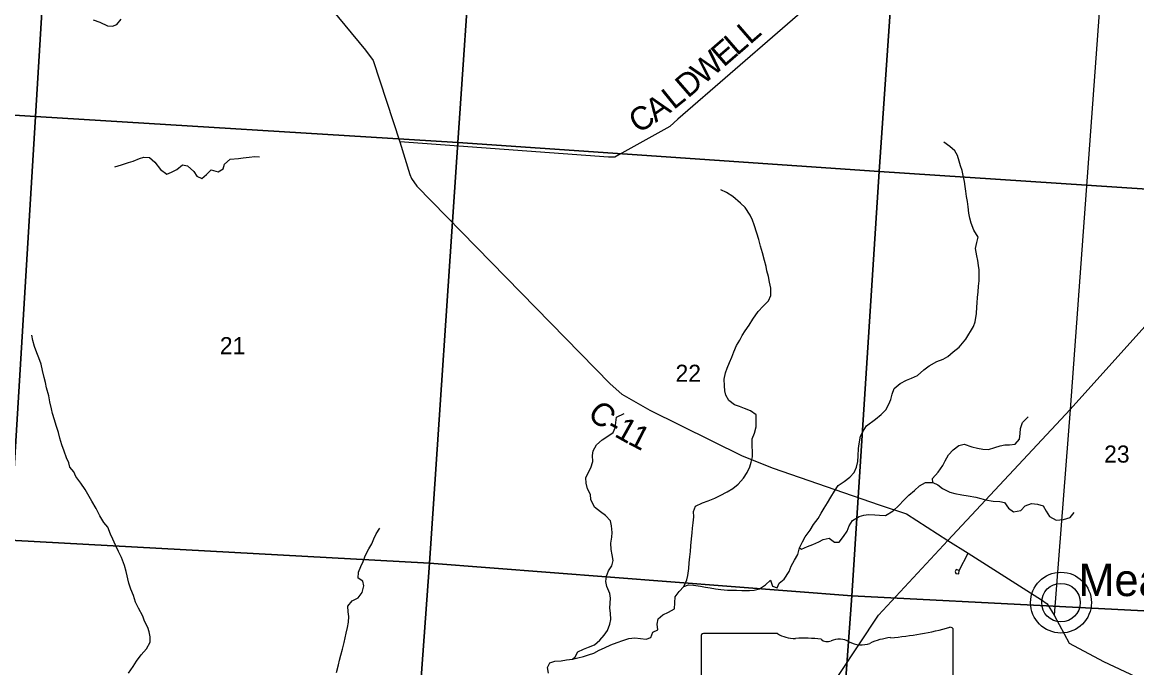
# Model space of a CAD drawing. Extents: x 0 to 42.5, y 0 to 22.
# Drawn here: x 3.26 to 4.623, y 16.805 to 17.595 of the extents above; entities that cross this region are included whole.
import ezdxf

# ---------------------------------------------------------------- set-up
doc = ezdxf.new("R2010")
doc.units = 0
for name, color, linetype in [('GM_X_County_Road', 7, 'Continuous'), ('GM_X_County_Road_Text', 7, 'Continuous'), ('GM_X_Minor_River', 7, 'Continuous'), ('GM_X_Section', 7, 'Continuous'), ('GM_X_Section_Text', 7, 'Continuous'), ('GM_X_State_Route', 7, 'Continuous'), ('GM_X_State_Shield', 7, 'Continuous'), ('GM_X_Township_Road', 7, 'Continuous'), ('GM_X_Township_Road_Text', 7, 'Continuous'), ('GM_X_Unincorporated', 7, 'Continuous'), ('GM_X_Unincorporated_Location', 7, 'Continuous'), ('GM_X_Unincorporated_Text', 7, 'Continuous')]:
    doc.layers.add(name, color=color, linetype=linetype)

msp = doc.modelspace()

# ---------------------------------------------------------------- linework, layer by layer
at = {"layer": 'GM_X_County_Road'}
for points in [[(3.0446, 18.0046), (3.3043, 17.9885), (3.3279, 17.987), (3.6797, 17.5605), (3.6891, 17.5481), (3.7217, 17.4484), (3.7336, 17.4084), (3.7356, 17.4035), (3.7422, 17.394), (3.9787, 17.1521), (3.993, 17.1395), (4.0273, 17.1197), (4.1403, 17.0641), (4.1781, 17.0488), (4.3078, 17.0039), (4.3411, 16.9928), (4.3916, 16.9605)], [(4.3916, 16.9605), (4.4164, 16.9448), (4.5062, 16.8879), (4.5132, 16.8827), (4.5216, 16.8691), (4.5401, 16.8346), (4.582, 16.8121), (4.7708, 16.7235), (4.8944, 16.6613), (4.9176, 16.6499), (4.9257, 16.6443), (4.947, 16.6222)]]:
    msp.add_lwpolyline(points, dxfattribs=at)
at = {"layer": 'GM_X_Minor_River'}
for points in [[(3.3466, 17.5978), (3.3545, 17.5947), (3.3638, 17.5903), (3.3699, 17.5901), (3.3754, 17.5921), (3.3807, 17.5986)], [(4.3942, 17.4425), (4.3867, 17.4481)], [(4.0687, 16.9041), (4.0747, 16.9061), (4.0806, 16.9055), (4.0891, 16.9043), (4.0954, 16.9031), (4.101, 16.9022), (4.1075, 16.901), (4.1143, 16.9004), (4.1221, 16.8997), (4.1277, 16.8997), (4.1334, 16.8995), (4.1399, 16.8991), (4.149, 16.8992), (4.1547, 16.8995), (4.1613, 16.901), (4.1689, 16.9061), (4.175, 16.9119), (4.1774, 16.9043), (4.1831, 16.9024), (4.1856, 16.9081), (4.1915, 16.913), (4.1978, 16.9224), (4.2003, 16.9291), (4.2041, 16.9361), (4.2082, 16.9433), (4.2105, 16.9513), (4.2138, 16.9588), (4.2174, 16.9649), (4.2233, 16.973), (4.2275, 16.98), (4.2333, 16.9874), (4.2367, 16.994), (4.2405, 17.0001), (4.2444, 17.0065), (4.2488, 17.0135), (4.2533, 17.0209), (4.2577, 17.0275), (4.265, 17.0326), (4.2718, 17.0379), (4.277, 17.0436), (4.2801, 17.05), (4.2816, 17.057), (4.282, 17.0639), (4.2823, 17.073), (4.2831, 17.0785), (4.2848, 17.088), (4.2881, 17.0942), (4.2921, 17.1009), (4.3031, 17.1088), (4.3102, 17.1146), (4.3157, 17.1205), (4.3197, 17.1273), (4.3221, 17.133), (4.3238, 17.1394), (4.3261, 17.1465), (4.3334, 17.1527), (4.341, 17.1568), (4.3472, 17.1589), (4.3546, 17.1624), (4.3623, 17.1692), (4.3689, 17.1741), (4.3784, 17.1796), (4.386, 17.1824), (4.3919, 17.1854), (4.3984, 17.1912), (4.4056, 17.1971), (4.4138, 17.2067), (4.423, 17.2222), (4.4251, 17.2281), (4.4267, 17.2384), (4.4273, 17.2458), (4.4277, 17.2513), (4.4282, 17.2577), (4.4288, 17.2648), (4.4294, 17.2716), (4.43, 17.2781), (4.4302, 17.2849), (4.4301, 17.2916), (4.4293, 17.2971), (4.4284, 17.3032), (4.427, 17.3089), (4.4257, 17.3178), (4.4271, 17.325), (4.4288, 17.3317), (4.4237, 17.3404), (4.4204, 17.349), (4.4187, 17.3549), (4.4174, 17.3612), (4.4167, 17.3688), (4.4156, 17.3753), (4.4147, 17.3814), (4.4138, 17.388), (4.4129, 17.3937), (4.412, 17.3998), (4.4103, 17.407), (4.4092, 17.4133), (4.4074, 17.419), (4.4055, 17.4246), (4.4036, 17.4318), (4.4001, 17.4375), (4.3942, 17.4425)], [(3.373, 17.4179), (3.3813, 17.4201), (3.3895, 17.4229), (3.3954, 17.4246), (3.403, 17.4278), (3.4085, 17.4298), (3.4153, 17.4294), (3.4217, 17.4235), (3.4287, 17.4145), (3.4364, 17.4089), (3.4423, 17.4112), (3.4486, 17.4144), (3.4556, 17.4204), (3.4619, 17.419), (3.4696, 17.4121), (3.4731, 17.4064), (3.4794, 17.4037), (3.4851, 17.4082), (3.4906, 17.4143), (3.4995, 17.4117), (3.5054, 17.4155), (3.507, 17.421), (3.5142, 17.427), (3.5242, 17.4279), (3.5299, 17.4287), (3.5373, 17.4296), (3.544, 17.4303), (3.55, 17.43)], [(4.1736, 17.2767), (4.1723, 17.2835), (4.1705, 17.2904), (4.1694, 17.2959), (4.1675, 17.3031), (4.1651, 17.3124), (4.1627, 17.3208), (4.1605, 17.3288), (4.1583, 17.3366), (4.1547, 17.3467), (4.1529, 17.3526), (4.1501, 17.3587), (4.144, 17.3679), (4.138, 17.3734), (4.1286, 17.3813), (4.1209, 17.3865), (4.1142, 17.3896)], [(3.9035, 16.798), (3.9021, 16.8048), (3.9048, 16.8107), (3.9112, 16.8125), (3.919, 16.8132), (3.9254, 16.8142), (3.9328, 16.8149), (3.9391, 16.8167), (3.9461, 16.8182), (3.9522, 16.8203), (3.9586, 16.8225), (3.9655, 16.8259), (3.9718, 16.8291), (3.9794, 16.8326), (3.9875, 16.8356), (3.9942, 16.8379), (4.0016, 16.8405), (4.0088, 16.841), (4.016, 16.8402), (4.0228, 16.8396), (4.0285, 16.8418), (4.031, 16.8481), (4.0371, 16.8511), (4.0362, 16.8581), (4.0373, 16.8646), (4.0432, 16.8693), (4.0501, 16.8725), (4.0575, 16.8766), (4.0579, 16.884), (4.0583, 16.8912), (4.0633, 16.898), (4.0687, 16.9041), (4.0725, 16.912), (4.0737, 16.9177), (4.0749, 16.9259), (4.0755, 16.9329), (4.0761, 16.9403), (4.0769, 16.947), (4.0775, 16.9538), (4.0783, 16.9624), (4.0791, 16.9696), (4.0795, 16.9753), (4.0801, 16.9819), (4.0809, 16.9893), (4.0806, 16.9958), (4.0833, 17.0022), (4.0916, 17.0066), (4.0987, 17.0088), (4.1066, 17.0122), (4.1131, 17.0154), (4.1217, 17.0199), (4.1287, 17.0242), (4.1352, 17.0293), (4.1418, 17.0365), (4.1462, 17.0436), (4.1495, 17.0505), (4.1512, 17.0562), (4.153, 17.0626), (4.1527, 17.0693), (4.1523, 17.0757), (4.1526, 17.0847), (4.1551, 17.0919), (4.1574, 17.0996), (4.1572, 17.1074), (4.1573, 17.1141), (4.1503, 17.1191), (4.1431, 17.122), (4.1371, 17.1243), (4.1308, 17.1266), (4.1237, 17.1318), (4.1201, 17.1381), (4.119, 17.1436), (4.1185, 17.1497), (4.1181, 17.1577), (4.1199, 17.1656), (4.122, 17.1715), (4.1247, 17.1783), (4.1274, 17.1846), (4.1301, 17.1914), (4.1334, 17.199), (4.1372, 17.2054), (4.1404, 17.2111), (4.1439, 17.217), (4.1489, 17.2238), (4.1533, 17.2312), (4.1596, 17.2405), (4.1659, 17.2471), (4.1725, 17.2537), (4.1752, 17.2601), (4.1751, 17.2691), (4.1736, 17.2767)], [(3.3897, 16.798), (3.3954, 16.806), (3.3994, 16.8126), (3.4052, 16.8205), (3.4115, 16.8279), (3.4161, 16.8359), (3.4163, 16.8423), (3.4148, 16.8484), (3.4133, 16.8539), (3.4094, 16.8614), (3.4072, 16.8678), (3.4017, 16.8776), (3.3984, 16.885), (3.3959, 16.893), (3.3926, 16.9008), (3.3902, 16.9081), (3.3868, 16.9225), (3.3848, 16.9299), (3.3811, 16.9397), (3.3773, 16.9469), (3.3738, 16.9547), (3.3706, 16.962), (3.3676, 16.9679), (3.3644, 16.9765), (3.3597, 16.9822), (3.3548, 16.9906), (3.3502, 16.9995), (3.3447, 17.0087), (3.3415, 17.0142), (3.3367, 17.0226), (3.3314, 17.0306), (3.3252, 17.0388), (3.3228, 17.0446), (3.3181, 17.0501), (3.3166, 17.0556), (3.3138, 17.0615), (3.3108, 17.0699), (3.308, 17.0775), (3.3056, 17.0855), (3.3039, 17.0926), (3.3011, 17.1013), (3.2993, 17.108), (3.2969, 17.116), (3.2954, 17.1215), (3.2935, 17.1299), (3.2921, 17.1373), (3.2895, 17.1472), (3.288, 17.1537), (3.2865, 17.16), (3.2843, 17.1685), (3.2828, 17.1761), (3.2802, 17.1838), (3.2776, 17.1899), (3.2748, 17.1979), (3.2726, 17.2051), (3.2715, 17.2118)], [(3.9328, 16.8149), (3.9359, 16.8181), (3.9391, 16.8241), (3.9462, 16.8273), (3.9521, 16.8298), (3.9595, 16.8328), (3.9663, 16.8382), (3.9715, 16.8443), (3.9753, 16.8503), (3.9784, 16.8579), (3.9794, 16.8636), (3.9792, 16.8714), (3.9783, 16.8777), (3.9787, 16.8838), (3.9793, 16.8898), (3.9782, 16.8953), (3.9745, 16.9039), (3.9736, 16.91), (3.9744, 16.9165), (3.9769, 16.9233), (3.9807, 16.9294), (3.9823, 16.9358), (3.981, 16.9428), (3.9799, 16.9495), (3.9795, 16.9569), (3.9807, 16.9645), (3.981, 16.9702), (3.9804, 16.9782), (3.979, 16.9845), (3.9729, 16.9908), (3.9671, 16.9954), (3.9595, 17.0013), (3.9552, 17.0105), (3.9547, 17.0168), (3.9512, 17.0238), (3.9495, 17.0307), (3.9491, 17.0371), (3.9518, 17.043), (3.9551, 17.0492), (3.9574, 17.0572), (3.9573, 17.0642), (3.9581, 17.0703), (3.9621, 17.0773), (3.9689, 17.0834), (3.9758, 17.0879), (3.9826, 17.0926), (3.985, 17.0983), (3.9865, 17.1112), (3.996, 17.1157)], [(4.3735, 17.0312), (4.3728, 17.0363), (4.3799, 17.044), (4.3858, 17.0522), (4.3883, 17.0579), (4.3927, 17.0653), (4.3982, 17.0715), (4.4053, 17.0766), (4.4117, 17.0781), (4.4212, 17.0751), (4.428, 17.0734), (4.4344, 17.072), (4.4416, 17.0716), (4.4492, 17.074), (4.4557, 17.0764), (4.4614, 17.0775), (4.467, 17.0775), (4.4742, 17.0782), (4.4794, 17.0843), (4.4802, 17.0915), (4.4804, 17.0976), (4.4829, 17.105), (4.49, 17.1118)], [(4.2105, 16.9513), (4.2126, 16.9499), (4.22, 16.9529), (4.2266, 16.9555), (4.2338, 16.9587), (4.2393, 16.9615), (4.2467, 16.9634), (4.2533, 16.9584), (4.259, 16.9585), (4.2642, 16.9654), (4.2688, 16.9718), (4.2711, 16.9784), (4.2753, 16.985), (4.2831, 16.9899), (4.289, 16.9914), (4.2947, 16.992), (4.3024, 16.9917), (4.3083, 16.9915), (4.3153, 16.9911), (4.325, 16.9967), (4.3319, 17.0033), (4.3378, 17.0097), (4.3439, 17.0158), (4.3509, 17.0214), (4.357, 17.0271), (4.3646, 17.0314), (4.3735, 17.0312), (4.3796, 17.0283), (4.3854, 17.0239), (4.3943, 17.0194), (4.4004, 17.0179), (4.4087, 17.0163), (4.4166, 17.0149), (4.4261, 17.0133), (4.432, 17.0118), (4.438, 17.0102), (4.4471, 17.0085), (4.4553, 17.008), (4.4609, 17.0068), (4.4658, 17), (4.472, 16.9956), (4.4811, 16.997), (4.4863, 17.0027), (4.4939, 17.0055), (4.5013, 17.0047), (4.5083, 17.0026), (4.512, 16.9964), (4.516, 16.9896), (4.5243, 16.9853), (4.533, 16.9859), (4.5413, 16.9883), (4.5463, 16.9945)], [(3.6442, 16.7989), (3.6465, 16.8083), (3.6477, 16.8139), (3.6492, 16.8201), (3.6512, 16.8275), (3.6533, 16.8355), (3.6545, 16.841), (3.6558, 16.8469), (3.6576, 16.8539), (3.6586, 16.8605), (3.6592, 16.8672), (3.6584, 16.8729), (3.6581, 16.8799), (3.6631, 16.8864), (3.6705, 16.8901), (3.6754, 16.8965), (3.6774, 16.9047), (3.6763, 16.9104), (3.6704, 16.9141), (3.671, 16.9215), (3.6739, 16.9285), (3.6766, 16.9347), (3.6793, 16.9414), (3.6837, 16.9503), (3.6872, 16.9563), (3.6897, 16.9624), (3.6926, 16.9685), (3.6971, 16.9756)]]:
    msp.add_lwpolyline(points, dxfattribs=at)
at = {"layer": 'GM_X_Section'}
for points in [[(2.7838, 18.0227), (3.3069, 17.9921), (3.276, 17.4794), (2.7519, 17.512)], [(3.3069, 17.9921), (3.8276, 17.9603), (3.7924, 17.4474), (3.276, 17.4794)], [(3.8276, 17.9603), (4.343, 17.9222), (4.3076, 17.4121), (3.7924, 17.4474)], [(4.343, 17.9222), (4.8591, 17.8906), (4.821, 17.3784), (4.3076, 17.4121)], [(2.7519, 17.512), (3.276, 17.4794), (3.2447, 16.9606), (2.7205, 16.9974)], [(3.276, 17.4794), (3.7924, 17.4474), (3.7577, 16.9327), (3.2447, 16.9606)], [(3.7924, 17.4474), (4.3076, 17.4121), (4.2742, 16.8925), (3.7577, 16.9327)], [(4.3076, 17.4121), (4.821, 17.3784), (4.7823, 16.8664), (4.2742, 16.8925)], [(3.7577, 16.9327), (3.7198, 16.4108), (3.2094, 16.4499), (3.2447, 16.9606)], [(4.2742, 16.8925), (4.2367, 16.3778), (3.7198, 16.4108), (3.7577, 16.9327)], [(4.2742, 16.8925), (4.7823, 16.8664), (4.7433, 16.3482), (4.2367, 16.3778)]]:
    msp.add_lwpolyline(points, close=True, dxfattribs=at)
at = {"layer": 'GM_X_State_Route'}
msp.add_lwpolyline([(3.7269, 15.9734), (4.1214, 16.5882), (4.1404, 16.6173), (4.307, 16.8691), (4.3916, 16.9605), (4.5415, 17.1208), (4.6327, 17.2223), (4.6462, 17.237), (5.0398, 17.5223), (5.3632, 17.7531)], dxfattribs=at)
at = {"layer": 'GM_X_State_Shield'}
for p, q in [((4.1833, 16.8464), (4.093, 16.8464)), ((4.3982, 16.7531), (4.3982, 16.851)), ((4.09, 16.8431), (4.09, 16.656))]:
    msp.add_line(p, q, dxfattribs=at)
for centre, major_axis, start_param, end_param in [((4.0935, 16.8435), (0.00357, 0), 1.712693, 3.28349), ((4.2048, 16.8681), (0.0346, 0), 4.042523, 4.731795), ((4.2884, 17.1015), (0.3269, 0), 4.814394, 5.042369), ((4.3948, 16.8514), (0.00343, 0), 6.141152, 7.989035), ((4.2162, 16.7413), (0.1243, 0), 1.404758, 1.657858), ((4.2445, 16.8445), (0.00999, 0), 3.836095, 5.185415), ((4.2591, 16.8229), (0.0208, 0), 0.950623, 2.079405), ((4.286, 16.8526), (0.025, 0), 4.081561, 5.145723), ((4.3301, 16.7892), (0.0658, 0), 1.699011, 2.107814)]:
    msp.add_ellipse(centre, major_axis=major_axis, ratio=0.8, start_param=start_param, end_param=end_param, dxfattribs=at)
at = {"layer": 'GM_X_Township_Road'}
msp.add_line((4.5415, 17.1208), (4.5216, 16.8691), dxfattribs=at)
for points in [[(4.6037, 17.9686), (4.5846, 17.7131), (4.5415, 17.1208)], [(4.3403, 17.9181), (4.3248, 17.7098), (4.3242, 17.7051), (4.3204, 17.7008), (4.3177, 17.6985), (4.0616, 17.476), (4.0519, 17.4672), (3.9894, 17.4324), (3.9846, 17.4298), (3.9767, 17.4296), (3.7217, 17.4484)], [(4.4054, 16.9236), (4.4019, 16.9247), (4.4007, 16.9224), (4.4015, 16.9199), (4.4051, 16.9197), (4.4054, 16.9236), (4.4164, 16.9448)]]:
    msp.add_lwpolyline(points, dxfattribs=at)
at = {"layer": 'GM_X_Unincorporated'}
for radius in [0.0372, 0.0236]:
    msp.add_circle((4.5301, 16.8843), radius, dxfattribs=at)
at = {"layer": 'GM_X_Unincorporated_Location'}
msp.add_line((4.5301, 16.8843), (4.5301, 16.8843), dxfattribs=at)

# ---------------------------------------------------------------- texts
at = {"layer": 'GM_X_County_Road_Text'}
for s, rotation, p in [('C', 319.3814, (3.9496, 17.1129)), ('1', 330.6853, (3.9827, 17.0885)), ('-', 331.0133, (3.9725, 17.0941)), ('1', 332.8348, (3.999, 17.0793))]:
    msp.add_text(s, height=0.0284, rotation=rotation, dxfattribs=at).set_placement(p)
at = {"layer": 'GM_X_Section_Text'}
for s, p in [('21', (3.5014, 17.1884)), ('22', (4.0587, 17.1546)), ('23', (4.5829, 17.0557))]:
    msp.add_text(s, height=0.02093, rotation=0, dxfattribs=at).set_placement(p)
at = {"layer": 'GM_X_Township_Road_Text'}
for s, rotation, p in [('L', 40.9217, (4.1497, 17.5668)), ('E', 40.9217, (4.1176, 17.539)), ('L', 40.9217, (4.1337, 17.5529)), ('W', 40.9217, (4.0927, 17.5174)), ('D', 40.9217, (4.0739, 17.501)), ('A', 35.0445, (4.0344, 17.4714)), ('L', 38.9626, (4.0565, 17.487)), ('C', 31.1263, (4.0126, 17.4581))]:
    msp.add_text(s, height=0.0284, rotation=rotation, dxfattribs=at).set_placement(p)
at = {"layer": 'GM_X_Unincorporated_Text'}
msp.add_text('Meade', height=0.03949, rotation=0, dxfattribs=at).set_placement((4.5516, 16.8923))

doc.saveas('drawing.dxf')
